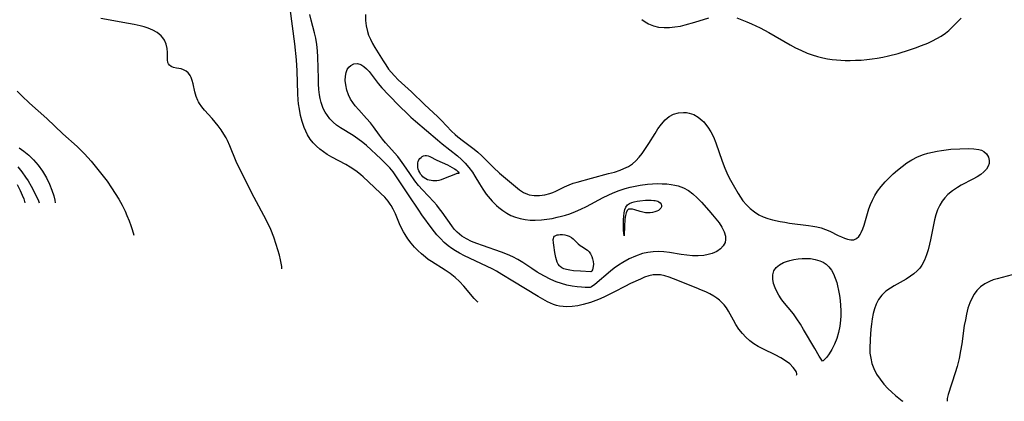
# Model space of a CAD drawing. Header units: inches. Extents: x 1073367 to 1082519, y 1569854 to 1574957.
# Tile 342 of 565: x 1081706 to 1082003, y 1569934 to 1570049. Entities that reach past the tile are written whole.
import ezdxf

# ---------------------------------------------------------------- set-up
doc = ezdxf.new("R2010")
doc.units = ezdxf.units.IN
doc.header["$MEASUREMENT"] = 0
doc.layers.add('CGG_CurvaNivelLidar_v1', color=7, linetype='Continuous', lineweight=30, true_color=0x008008)

msp = doc.modelspace()

# ---------------------------------------------------------------- linework, layer by layer
at = {"layer": 'CGG_CurvaNivelLidar_v1'}
for points in [[(1081844.3862, 1569963.5, 79), (1081844.1868, 1569963.589, 79), (1081843.7717, 1569963.9434, 79), (1081843.1835, 1569964.5422, 79), (1081840.0656, 1569968.2512, 79), (1081838.7128, 1569969.7179, 79), (1081837.4502, 1569970.9031, 79), (1081835.9701, 1569972.0786, 79), (1081834.435, 1569973.1343, 79), (1081830.2411, 1569975.7322, 79), (1081829.3229, 1569976.3868, 79), (1081828.4272, 1569977.0832, 79), (1081827.2786, 1569978.0407, 79), (1081826.1686, 1569979.0506, 79), (1081825.1149, 1569980.1206, 79), (1081824.0883, 1569981.3124, 79), (1081823.1425, 1569982.5669, 79), (1081822.2795, 1569983.8733, 79), (1081821.782, 1569984.719, 79), (1081821.3247, 1569985.5827, 79), (1081820.638, 1569987.0892, 79), (1081819.394, 1569990.1326, 79), (1081818.7114, 1569991.6048, 79), (1081818.118, 1569992.6704, 79), (1081817.83, 1569993.1251, 79), (1081817.1968, 1569994.0127, 79), (1081816.1516, 1569995.2218, 79), (1081815.0059, 1569996.346, 79), (1081812.9502, 1569998.1956, 79), (1081809.6205, 1570001.3578, 79), (1081808.8948, 1570001.9869, 79), (1081807.8588, 1570002.806, 79), (1081807.0679, 1570003.3681, 79), (1081805.7383, 1570004.2201, 79), (1081804.3622, 1570005.022, 79), (1081800.1346, 1570007.317, 79), (1081798.7565, 1570008.12, 79), (1081797.5982, 1570008.8754, 79), (1081796.4994, 1570009.694, 79), (1081795.4771, 1570010.5886, 79), (1081794.4906, 1570011.6352, 79), (1081793.6086, 1570012.7709, 79), (1081792.8313, 1570013.9848, 79), (1081792.2446, 1570015.096, 79), (1081791.7396, 1570016.2542, 79), (1081791.1389, 1570018.0364, 79), (1081790.6795, 1570019.8843, 79), (1081790.3329, 1570021.7782, 79), (1081790.1134, 1570023.4439, 79), (1081790.0041, 1570024.6599, 79), (1081789.9054, 1570026.4037, 79), (1081789.7142, 1570033.4012, 79), (1081789.4889, 1570036.7344, 79), (1081788.9539, 1570041.5666, 79), (1081787.5612, 1570052.1678, 79)], [(1081940.6216, 1569941.379, 78.5), (1081940.7449, 1569941.5726, 78.5), (1081940.7374, 1569941.9013, 78.5), (1081940.6113, 1569942.3045, 78.5), (1081940.3687, 1569942.7868, 78.5), (1081939.6654, 1569943.7642, 78.5), (1081938.6156, 1569944.8121, 78.5), (1081937.3559, 1569945.7529, 78.5), (1081935.8716, 1569946.6458, 78.5), (1081934.2354, 1569947.4997, 78.5), (1081930.6477, 1569949.2448, 78.5), (1081929.082, 1569950.0706, 78.5), (1081927.6998, 1569950.9163, 78.5), (1081926.5147, 1569951.7951, 78.5), (1081925.3526, 1569952.8582, 78.5), (1081924.2844, 1569954.0175, 78.5), (1081923.2481, 1569955.3156, 78.5), (1081922.3271, 1569956.6829, 78.5), (1081921.5696, 1569958.0382, 78.5), (1081920.1203, 1569960.7627, 78.5), (1081919.5063, 1569961.7257, 78.5), (1081918.8193, 1569962.6339, 78.5), (1081918.1164, 1569963.4019, 78.5), (1081917.3221, 1569964.1129, 78.5), (1081916.5208, 1569964.7109, 78.5), (1081915.6692, 1569965.2589, 78.5), (1081914.46, 1569965.9346, 78.5), (1081913.1959, 1569966.5548, 78.5), (1081911.8925, 1569967.1328, 78.5), (1081910.3255, 1569967.7754, 78.5), (1081903.45, 1569970.5312, 78.5), (1081902.1473, 1569971.0258, 78.5), (1081900.8543, 1569971.4298, 78.5), (1081899.5608, 1569971.6927, 78.5), (1081898.8312, 1569971.7581, 78.5), (1081898.1662, 1569971.7582, 78.5), (1081897.2967, 1569971.6736, 78.5), (1081896.0145, 1569971.395, 78.5), (1081894.7322, 1569970.9751, 78.5), (1081893.4445, 1569970.4569, 78.5), (1081890.4602, 1569969.0878, 78.5), (1081888.771, 1569968.2391, 78.5), (1081885.6289, 1569966.538, 78.5), (1081884.0346, 1569965.7372, 78.5), (1081882.4107, 1569964.9898, 78.5), (1081880.7664, 1569964.2982, 78.5), (1081878.3279, 1569963.3993, 78.5), (1081876.1424, 1569962.7634, 78.5), (1081874.4856, 1569962.4017, 78.5), (1081872.8358, 1569962.1633, 78.5), (1081871.2033, 1569962.0771, 78.5), (1081870.0846, 1569962.1258, 78.5), (1081868.9859, 1569962.2742, 78.5), (1081868.0523, 1569962.4898, 78.5), (1081867.1421, 1569962.7849, 78.5), (1081866.2285, 1569963.1666, 78.5), (1081865.326, 1569963.6065, 78.5), (1081863.9335, 1569964.3507, 78.5), (1081862.5284, 1569965.1541, 78.5), (1081854.8592, 1569969.7814, 78.5), (1081851.5718, 1569971.8058, 78.5), (1081849.9089, 1569972.7861, 78.5), (1081848.8079, 1569973.3937, 78.5), (1081846.92, 1569974.3557, 78.5), (1081840.3066, 1569977.4763, 78.5), (1081838.7771, 1569978.2634, 78.5), (1081837.5799, 1569978.9503, 78.5), (1081836.4257, 1569979.6942, 78.5), (1081835.3241, 1569980.5051, 78.5), (1081834.1222, 1569981.5387, 78.5), (1081832.9942, 1569982.6591, 78.5), (1081831.9312, 1569983.8507, 78.5), (1081830.5218, 1569985.618, 78.5), (1081827.3861, 1569989.8672, 78.5), (1081826.4146, 1569991.2606, 78.5), (1081823.2916, 1569995.9395, 78.5), (1081819.7494, 1570001.3878, 78.5), (1081818.6512, 1570002.8878, 78.5), (1081817.6878, 1570004.0457, 78.5), (1081816.8146, 1570004.9834, 78.5), (1081814.9682, 1570006.7724, 78.5), (1081810.5859, 1570010.7737, 78.5), (1081809.5014, 1570011.7068, 78.5), (1081808.0399, 1570012.8565, 78.5), (1081806.6114, 1570013.8298, 78.5), (1081802.796, 1570016.145, 78.5), (1081801.5974, 1570016.9781, 78.5), (1081800.528, 1570017.8682, 78.5), (1081799.5621, 1570018.8558, 78.5), (1081798.7983, 1570019.8286, 78.5), (1081798.1353, 1570020.8751, 78.5), (1081797.5759, 1570021.9872, 78.5), (1081797.214, 1570022.897, 78.5), (1081796.9169, 1570023.8385, 78.5), (1081796.6463, 1570024.9792, 78.5), (1081796.4463, 1570026.1505, 78.5), (1081796.2611, 1570027.7726, 78.5), (1081796.1464, 1570029.4269, 78.5), (1081796.0767, 1570031.1035, 78.5), (1081795.8816, 1570037.5375, 78.5), (1081795.7692, 1570039.4247, 78.5), (1081795.5845, 1570041.2989, 78.5), (1081795.2877, 1570043.2033, 78.5), (1081794.9326, 1570044.8425, 78.5), (1081793.9091, 1570048.7375, 78.5), (1081793.5004, 1570050.3645, 78.5)], [(1081810.2963, 1570050.362, 78.5), (1081810.3555, 1570048.6287, 78.5), (1081810.55, 1570046.9316, 78.5), (1081810.9017, 1570045.2881, 78.5), (1081811.2629, 1570044.1702, 78.5), (1081811.8186, 1570042.9027, 78.5), (1081812.4778, 1570041.6753, 78.5), (1081813.1967, 1570040.4649, 78.5), (1081815.6212, 1570036.4206, 78.5), (1081816.4366, 1570035.1515, 78.5), (1081817.3074, 1570033.9159, 78.5), (1081818.0543, 1570032.9628, 78.5), (1081819.0482, 1570031.8502, 78.5), (1081820.2351, 1570030.6774, 78.5), (1081824.2405, 1570027.0203, 78.5), (1081828.1803, 1570023.23, 78.5), (1081832.2162, 1570019.4292, 78.5), (1081833.2734, 1570018.3855, 78.5), (1081836.3666, 1570015.1863, 78.5), (1081837.4463, 1570014.1497, 78.5), (1081838.2959, 1570013.3985, 78.5), (1081839.9282, 1570012.0927, 78.5), (1081843.1767, 1570009.7028, 78.5), (1081844.2557, 1570008.8401, 78.5), (1081845.4807, 1570007.7315, 78.5), (1081849.0062, 1570004.1821, 78.5), (1081850.8463, 1570002.4795, 78.5), (1081855.6429, 1569998.3907, 78.5), (1081856.8467, 1569997.4495, 78.5), (1081858.0739, 1569996.6464, 78.5), (1081859.3568, 1569996.0524, 78.5), (1081859.8585, 1569995.899, 78.5), (1081861.3641, 1569995.6544, 78.5), (1081862.9264, 1569995.6621, 78.5), (1081864.5113, 1569995.8848, 78.5), (1081866.0861, 1569996.3024, 78.5), (1081866.9982, 1569996.6352, 78.5), (1081867.8942, 1569997.0213, 78.5), (1081870.5311, 1569998.3393, 78.5), (1081871.884, 1569998.9552, 78.5), (1081873.0799, 1569999.3937, 78.5), (1081874.3176, 1569999.7747, 78.5), (1081878.6688, 1570000.9756, 78.5), (1081883.8145, 1570002.2977, 78.5), (1081885.6003, 1570002.7936, 78.5), (1081887.3334, 1570003.3696, 78.5), (1081888.4727, 1570003.8328, 78.5), (1081889.8066, 1570004.5011, 78.5), (1081891.0432, 1570005.3079, 78.5), (1081892.104, 1570006.2189, 78.5), (1081893.0754, 1570007.2533, 78.5), (1081893.9764, 1570008.382, 78.5), (1081895.0128, 1570009.8639, 78.5), (1081895.9968, 1570011.4075, 78.5), (1081897.8693, 1570014.4601, 78.5), (1081898.7598, 1570015.8305, 78.5), (1081899.7929, 1570017.2665, 78.5), (1081900.8988, 1570018.537, 78.5), (1081902.1228, 1570019.5603, 78.5), (1081903.5034, 1570020.2671, 78.5), (1081904.9898, 1570020.6742, 78.5), (1081906.5218, 1570020.8089, 78.5), (1081907.3552, 1570020.7677, 78.5), (1081908.1785, 1570020.6321, 78.5), (1081909.5739, 1570020.1463, 78.5), (1081910.8993, 1570019.3853, 78.5), (1081912.1316, 1570018.393, 78.5), (1081912.6108, 1570017.9175, 78.5), (1081912.8717, 1570017.6326, 78.5), (1081913.8736, 1570016.3505, 78.5), (1081914.7586, 1570014.9281, 78.5), (1081915.5278, 1570013.3954, 78.5), (1081916.2338, 1570011.6543, 78.5), (1081918.1563, 1570006.0755, 78.5), (1081918.9607, 1570003.959, 78.5), (1081919.9173, 1570001.8441, 78.5), (1081920.6696, 1570000.3752, 78.5), (1081921.4582, 1569998.936, 78.5), (1081922.9643, 1569996.3511, 78.5), (1081923.6892, 1569995.2139, 78.5), (1081924.4667, 1569994.1304, 78.5), (1081925.5183, 1569992.8992, 78.5), (1081926.6698, 1569991.7778, 78.5), (1081927.9319, 1569990.7592, 78.5), (1081929.2936, 1569989.8926, 78.5), (1081930.5953, 1569989.2719, 78.5), (1081931.968, 1569988.769, 78.5), (1081933.3945, 1569988.354, 78.5), (1081935.6777, 1569987.8407, 78.5), (1081937.0969, 1569987.5921, 78.5), (1081938.5302, 1569987.3802, 78.5), (1081944.2907, 1569986.6638, 78.5), (1081945.5765, 1569986.4565, 78.5), (1081946.8362, 1569986.2038, 78.5), (1081948.0615, 1569985.8929, 78.5), (1081949.4289, 1569985.4469, 78.5), (1081950.7258, 1569984.9175, 78.5), (1081953.2543, 1569983.656, 78.5), (1081954.2266, 1569983.1934, 78.5), (1081955.1669, 1569982.7986, 78.5), (1081956.0601, 1569982.4904, 78.5), (1081957.0482, 1569982.2756, 78.5), (1081957.9506, 1569982.3103, 78.5), (1081958.7518, 1569982.6608, 78.5), (1081959.4547, 1569983.2973, 78.5), (1081959.8717, 1569983.8749, 78.5), (1081960.2413, 1569984.548, 78.5), (1081960.6859, 1569985.5957, 78.5), (1081961.0776, 1569986.7553, 78.5), (1081962.0912, 1569990.3005, 78.5), (1081962.5196, 1569991.6223, 78.5), (1081963.018, 1569992.9391, 78.5), (1081963.6447, 1569994.3266, 78.5), (1081964.3662, 1569995.6783, 78.5), (1081965.1806, 1569996.9831, 78.5), (1081966.2624, 1569998.4547, 78.5), (1081967.4504, 1569999.8494, 78.5), (1081968.7241, 1570001.1692, 78.5), (1081969.8832, 1570002.2579, 78.5), (1081971.1606, 1570003.3884, 78.5), (1081972.5485, 1570004.5017, 78.5), (1081974.002, 1570005.5348, 78.5), (1081975.5214, 1570006.4701, 78.5), (1081977.2381, 1570007.3462, 78.5), (1081979.0277, 1570008.0677, 78.5), (1081980.4009, 1570008.4958, 78.5), (1081981.802, 1570008.8434, 78.5), (1081983.2222, 1570009.1245, 78.5), (1081984.5184, 1570009.3311, 78.5), (1081985.9431, 1570009.5148, 78.5), (1081987.3625, 1570009.6593, 78.5), (1081990.0756, 1570009.8357, 78.5), (1081992.5808, 1570009.8884, 78.5), (1081994.2425, 1570009.8433, 78.5), (1081995.7442, 1570009.6373, 78.5), (1081996.5481, 1570009.3908, 78.5), (1081997.2569, 1570009.037, 78.5), (1081998.1261, 1570008.2794, 78.5), (1081998.6984, 1570007.3287, 78.5), (1081998.9356, 1570006.2579, 78.5), (1081998.864, 1570005.4088, 78.5), (1081998.5802, 1570004.5604, 78.5), (1081998.0487, 1570003.6826, 78.5), (1081997.2926, 1570002.8537, 78.5), (1081996.3465, 1570002.0852, 78.5), (1081995.2645, 1570001.3717, 78.5), (1081994.0099, 1570000.6518, 78.5), (1081990.4353, 1569998.7759, 78.5), (1081989.3259, 1569998.1499, 78.5), (1081987.7895, 1569997.1554, 78.5), (1081986.391, 1569996.0161, 78.5), (1081985.4628, 1569995.0358, 78.5), (1081984.6506, 1569993.9578, 78.5), (1081983.958, 1569992.7933, 78.5), (1081983.3155, 1569991.3703, 78.5), (1081982.806, 1569989.8702, 78.5), (1081982.4148, 1569988.3824, 78.5), (1081982.0836, 1569986.8607, 78.5), (1081981.1916, 1569982.2784, 78.5), (1081980.9078, 1569980.9651, 78.5), (1081980.492, 1569979.3126, 78.5), (1081979.9969, 1569977.7161, 78.5), (1081979.3955, 1569976.199, 78.5), (1081978.5908, 1569974.6929, 78.5), (1081977.928, 1569973.7707, 78.5), (1081977.11, 1569972.8848, 78.5), (1081976.1383, 1569972.0448, 78.5), (1081975.0825, 1569971.2795, 78.5), (1081973.7693, 1569970.4461, 78.5), (1081970.1667, 1569968.4007, 78.5), (1081969.0834, 1569967.7394, 78.5), (1081967.7013, 1569966.7506, 78.5), (1081966.4839, 1569965.6172, 78.5), (1081965.4913, 1569964.3097, 78.5), (1081964.715, 1569962.8451, 78.5), (1081964.207, 1569961.4745, 78.5), (1081963.8221, 1569960.0307, 78.5), (1081963.5088, 1569958.3966, 78.5), (1081963.2933, 1569956.8522, 78.5), (1081963.1286, 1569955.2804, 78.5), (1081962.9096, 1569952.2427, 78.5), (1081962.8251, 1569949.3503, 78.5), (1081962.8704, 1569948.0633, 78.5), (1081963.0755, 1569946.5506, 78.5), (1081963.4637, 1569944.9735, 78.5), (1081964.0506, 1569943.3812, 78.5), (1081964.8848, 1569941.7409, 78.5), (1081965.8989, 1569940.1757, 78.5), (1081967.0378, 1569938.7226, 78.5), (1081968.2573, 1569937.3974, 78.5), (1081969.4685, 1569936.2378, 78.5), (1081970.5944, 1569935.2597, 78.5), (1081972.6139, 1569933.6449, 78.5), (1081972.7603, 1569933.5, 78.5)], [(1081785.0771, 1569973.5, 79.5), (1081784.9961, 1569974.2214, 79.5), (1081784.6054, 1569976.2686, 79.5), (1081784.2838, 1569977.66, 79.5), (1081783.8718, 1569979.2272, 79.5), (1081783.3643, 1569980.9181, 79.5), (1081782.5891, 1569983.1368, 79.5), (1081781.6816, 1569985.3752, 79.5), (1081780.6624, 1569987.5816, 79.5), (1081779.6116, 1569989.6406, 79.5), (1081777.3346, 1569993.7416, 79.5), (1081776.6221, 1569995.0805, 79.5), (1081772.2374, 1570003.8369, 79.5), (1081771.2594, 1570006.0141, 79.5), (1081769.3039, 1570010.7587, 79.5), (1081768.5924, 1570012.2948, 79.5), (1081768.1632, 1570013.1249, 79.5), (1081767.4995, 1570014.2756, 79.5), (1081766.6844, 1570015.5162, 79.5), (1081765.8093, 1570016.7078, 79.5), (1081764.8905, 1570017.854, 79.5), (1081763.9421, 1570018.9561, 79.5), (1081761.6374, 1570021.5191, 79.5), (1081760.8406, 1570022.4983, 79.5), (1081760.1328, 1570023.5035, 79.5), (1081759.8464, 1570023.9769, 79.5), (1081759.6034, 1570024.428, 79.5), (1081759.1083, 1570025.5795, 79.5), (1081758.7013, 1570027.0031, 79.5), (1081758.1986, 1570029.4545, 79.5), (1081757.9513, 1570030.4399, 79.5), (1081757.6295, 1570031.3514, 79.5), (1081757.3256, 1570031.9559, 79.5), (1081757.1086, 1570032.2923, 79.5), (1081756.7428, 1570032.7422, 79.5), (1081756.0812, 1570033.3127, 79.5), (1081755.3428, 1570033.7173, 79.5), (1081754.63, 1570033.9477, 79.5), (1081753.1816, 1570034.2134, 79.5), (1081752.312, 1570034.4099, 79.5), (1081751.5431, 1570034.7355, 79.5), (1081751.0511, 1570035.1312, 79.5), (1081750.7618, 1570035.5307, 79.5), (1081750.599, 1570035.9014, 79.5), (1081750.4429, 1570036.7, 79.5), (1081750.4267, 1570037.7612, 79.5), (1081750.4588, 1570038.9157, 79.5), (1081750.3966, 1570040.1323, 79.5), (1081750.1, 1570041.4281, 79.5), (1081749.5296, 1570042.6856, 79.5), (1081749.0994, 1570043.3237, 79.5), (1081748.5877, 1570043.9214, 79.5), (1081747.9795, 1570044.4888, 79.5), (1081747.2956, 1570044.9985, 79.5), (1081746.044, 1570045.6928, 79.5), (1081744.6495, 1570046.2545, 79.5), (1081743.4406, 1570046.6353, 79.5), (1081742.1775, 1570046.9671, 79.5), (1081740.4304, 1570047.3566, 79.5), (1081738.633, 1570047.7082, 79.5), (1081730.3038, 1570049.2212, 79.5)], [(1081893.8895, 1570048.929, 79), (1081894.8641, 1570048.2164, 79), (1081895.918, 1570047.615, 79), (1081897.3715, 1570046.9983, 79), (1081898.9115, 1570046.5931, 79), (1081900.626, 1570046.4242, 79), (1081902.2344, 1570046.4586, 79), (1081903.8748, 1570046.6335, 79), (1081905.5311, 1570046.9263, 79), (1081906.9508, 1570047.2554, 79), (1081909.8729, 1570048.0599, 79), (1081914.1869, 1570049.3536, 79)], [(1081922.614, 1570049.3596, 79), (1081924.1492, 1570048.8131, 79), (1081925.5869, 1570048.2277, 79), (1081927.0282, 1570047.5876, 79), (1081929.6313, 1570046.3305, 79), (1081932.2351, 1570044.9524, 79), (1081938.6903, 1570041.2229, 79), (1081940.2962, 1570040.3674, 79), (1081941.9295, 1570039.5761, 79), (1081943.8445, 1570038.7612, 79), (1081945.4175, 1570038.19, 79), (1081947.0135, 1570037.6975, 79), (1081948.6303, 1570037.2897, 79), (1081950.005, 1570037.0188, 79), (1081951.3912, 1570036.8141, 79), (1081952.7038, 1570036.6805, 79), (1081955.3463, 1570036.5441, 79), (1081956.9222, 1570036.5234, 79), (1081958.5003, 1570036.551, 79), (1081960.2134, 1570036.6437, 79), (1081961.9255, 1570036.7909, 79), (1081963.4954, 1570036.9663, 79), (1081965.0604, 1570037.1884, 79), (1081966.7825, 1570037.5002, 79), (1081968.4944, 1570037.8752, 79), (1081971.4216, 1570038.6443, 79), (1081974.8013, 1570039.6872, 79), (1081976.6389, 1570040.3181, 79), (1081978.4502, 1570040.991, 79), (1081980.3492, 1570041.7683, 79), (1081981.7532, 1570042.4121, 79), (1081983.1138, 1570043.1126, 79), (1081984.4199, 1570043.8808, 79), (1081985.6574, 1570044.7312, 79), (1081986.6612, 1570045.5427, 79), (1081987.4629, 1570046.2785, 79), (1081990.3986, 1570049.3063, 79)], [(1081704.9988, 1570027.1993, 79.5), (1081706.4031, 1570025.8206, 79.5), (1081708.7066, 1570023.6527, 79.5), (1081713.9353, 1570018.925, 79.5), (1081718.7828, 1570014.3591, 79.5), (1081723.1358, 1570010.4583, 79.5), (1081724.3497, 1570009.3121, 79.5), (1081725.3915, 1570008.2611, 79.5), (1081727.3829, 1570006.0715, 79.5), (1081729.4432, 1570003.5615, 79.5), (1081732.1683, 1569999.9956, 79.5), (1081733.5542, 1569998.004, 79.5), (1081734.6502, 1569996.32, 79.5), (1081735.7229, 1569994.5535, 79.5), (1081736.7273, 1569992.7489, 79.5), (1081737.6223, 1569990.9522, 79.5), (1081738.1862, 1569989.6871, 79.5), (1081738.845, 1569988.0844, 79.5), (1081739.3894, 1569986.6452, 79.5), (1081739.8192, 1569985.4105, 79.5), (1081740.3216, 1569983.7556, 79.5)], [(1081705.5996, 1570010.0932, 79), (1081707.0652, 1570009.1204, 79), (1081708.5667, 1570007.8616, 79), (1081709.9794, 1570006.4536, 79), (1081711.3509, 1570004.8502, 79), (1081712.6734, 1570003.0034, 79), (1081713.8267, 1570001.0737, 79), (1081714.7764, 1569999.1551, 79), (1081715.5037, 1569997.3497, 79), (1081716.0481, 1569995.6231, 79), (1081716.368, 1569994.3201, 79), (1081716.5029, 1569993.5, 79)], [(1081705.2457, 1570004.3759, 78.5), (1081706.4474, 1570002.8595, 78.5), (1081707.5523, 1570001.2855, 78.5), (1081708.3108, 1570000.0886, 78.5), (1081709.2365, 1569998.4967, 78.5), (1081710.6428, 1569995.8214, 78.5), (1081711.4528, 1569994.0706, 78.5), (1081711.6543, 1569993.5, 78.5)], [(1081705.0484, 1569998.9974, 78), (1081705.9515, 1569997.1857, 78), (1081706.5517, 1569995.7925, 78), (1081706.9818, 1569994.6597, 78), (1081707.3379, 1569993.5, 78)], [(1082005.8278, 1569971.7528, 79), (1082001.3432, 1569970.5323, 79), (1082000.1617, 1569970.1787, 79), (1081999.0029, 1569969.7455, 79), (1081997.6107, 1569969.0172, 79), (1081996.3245, 1569968.0882, 79), (1081995.1819, 1569966.9678, 79), (1081994.3366, 1569965.8456, 79), (1081993.623, 1569964.6053, 79), (1081993.0359, 1569963.2696, 79), (1081992.4992, 1569961.6121, 79), (1081992.0688, 1569959.8796, 79), (1081991.7031, 1569958.1392, 79), (1081991.3941, 1569956.3626, 79), (1081990.6633, 1569950.8519, 79), (1081990.2806, 1569948.71, 79), (1081989.7878, 1569946.4136, 79), (1081989.2066, 1569944.0639, 79), (1081988.6508, 1569942.0759, 79), (1081986.5301, 1569935.5334, 79), (1081986.2351, 1569934.3334, 79), (1081986.1685, 1569933.7184, 79), (1081986.2417, 1569933.5, 79)]]:
    msp.add_polyline3d(points, dxfattribs=at)
for points in [[(1081878.5, 1569967.9928, 78), (1081878.2759, 1569967.9405, 78), (1081877.6739, 1569967.9049, 78), (1081876.7475, 1569967.9021, 78), (1081875.6707, 1569967.9461, 78), (1081874.3346, 1569968.0637, 78), (1081872.845, 1569968.2769, 78), (1081871.2514, 1569968.608, 78), (1081869.6157, 1569969.07, 78), (1081867.9652, 1569969.6555, 78), (1081866.3368, 1569970.3435, 78), (1081864.2076, 1569971.4049, 78), (1081862.2673, 1569972.5322, 78), (1081860.5952, 1569973.6425, 78), (1081859.4464, 1569974.4523, 78), (1081857.9358, 1569975.4431, 78), (1081856.4105, 1569976.327, 78), (1081854.8351, 1569977.1315, 78), (1081853.2172, 1569977.8574, 78), (1081851.4147, 1569978.5656, 78), (1081845.7144, 1569980.5611, 78), (1081844.0321, 1569981.1749, 78), (1081842.4023, 1569981.8402, 78), (1081840.8517, 1569982.5983, 78), (1081839.4736, 1569983.4517, 78), (1081838.7844, 1569983.9767, 78), (1081838.0368, 1569984.6484, 78), (1081837.187, 1569985.5592, 78), (1081836.4009, 1569986.5395, 78), (1081833.5158, 1569990.6532, 78), (1081832.7217, 1569991.7045, 78), (1081831.8912, 1569992.73, 78), (1081830.9628, 1569993.7888, 78), (1081827.517, 1569997.4099, 78), (1081826.3639, 1569998.7444, 78), (1081825.2649, 1570000.1297, 78), (1081823.6886, 1570002.3542, 78), (1081821.9689, 1570004.9781, 78), (1081820.9506, 1570006.4276, 78), (1081820.1045, 1570007.484, 78), (1081816.3962, 1570011.6206, 78), (1081815.4403, 1570012.7711, 78), (1081814.5261, 1570013.9523, 78), (1081812.7378, 1570016.4211, 78), (1081811.816, 1570017.6283, 78), (1081810.6776, 1570018.9662, 78), (1081808.3154, 1570021.5458, 78), (1081807.2171, 1570022.8263, 78), (1081806.4827, 1570023.8085, 78), (1081805.8382, 1570024.8326, 78), (1081805.1957, 1570026.1468, 78), (1081804.7119, 1570027.5017, 78), (1081804.3425, 1570029.0963, 78), (1081804.2014, 1570030.4431, 78), (1081804.2365, 1570031.7256, 78), (1081804.467, 1570032.9005, 78), (1081804.8146, 1570033.747, 78), (1081805.2921, 1570034.4641, 78), (1081805.8832, 1570035.0228, 78), (1081806.8366, 1570035.4778, 78), (1081807.8907, 1570035.548, 78), (1081808.8774, 1570035.2533, 78), (1081809.8483, 1570034.6611, 78), (1081810.6386, 1570033.9671, 78), (1081811.4014, 1570033.137, 78), (1081812.2956, 1570032.0111, 78), (1081814.1529, 1570029.5587, 78), (1081815.2325, 1570028.2778, 78), (1081817.2865, 1570026.0728, 78), (1081820.7027, 1570022.6199, 78), (1081822.9122, 1570020.4559, 78), (1081824.0457, 1570019.4047, 78), (1081825.4389, 1570018.1819, 78), (1081832.134, 1570012.5015, 78), (1081833.5555, 1570011.3207, 78), (1081838.0988, 1570007.6668, 78), (1081839.3136, 1570006.6011, 78), (1081840.4561, 1570005.4752, 78), (1081841.6094, 1570004.1374, 78), (1081842.648, 1570002.7117, 78), (1081843.3753, 1570001.5681, 78), (1081844.7683, 1569999.2308, 78), (1081845.7747, 1569997.6504, 78), (1081846.8502, 1569996.1181, 78), (1081848.0011, 1569994.6573, 78), (1081848.6111, 1569993.9613, 78), (1081849.2119, 1569993.3361, 78), (1081849.9277, 1569992.662, 78), (1081850.6748, 1569992.0243, 78), (1081851.8285, 1569991.152, 78), (1081853.0403, 1569990.3718, 78), (1081854.3101, 1569989.7009, 78), (1081855.6985, 1569989.1354, 78), (1081857.1394, 1569988.7089, 78), (1081858.6217, 1569988.424, 78), (1081860.1176, 1569988.284, 78), (1081861.6363, 1569988.2626, 78), (1081863.5925, 1569988.3717, 78), (1081865.1641, 1569988.5471, 78), (1081866.7367, 1569988.791, 78), (1081868.3039, 1569989.1016, 78), (1081869.582, 1569989.4084, 78), (1081870.8488, 1569989.765, 78), (1081872.1006, 1569990.1764, 78), (1081873.7984, 1569990.838, 78), (1081875.4674, 1569991.5846, 78), (1081877.114, 1569992.3891, 78), (1081882.2255, 1569995.0979, 78), (1081883.7175, 1569995.8413, 78), (1081885.2342, 1569996.5264, 78), (1081887.0066, 1569997.2128, 78), (1081888.815, 1569997.793, 78), (1081890.3216, 1569998.1906, 78), (1081891.8425, 1569998.524, 78), (1081893.3725, 1569998.7991, 78), (1081895.6401, 1569999.1005, 78), (1081897.1315, 1569999.225, 78), (1081898.6139, 1569999.2815, 78), (1081900.0316, 1569999.2636, 78), (1081901.4278, 1569999.1766, 78), (1081902.7942, 1569999.0222, 78), (1081903.8687, 1569998.8432, 78), (1081904.9148, 1569998.5917, 78), (1081906.5062, 1569997.9969, 78), (1081907.999, 1569997.1669, 78), (1081909.3371, 1569996.1565, 78), (1081910.5965, 1569994.9959, 78), (1081911.8823, 1569993.6643, 78), (1081914.1598, 1569991.1472, 78), (1081915.2607, 1569989.8716, 78), (1081916.2896, 1569988.6274, 78), (1081917.2383, 1569987.3886, 78), (1081918.0647, 1569986.155, 78), (1081918.7872, 1569984.7615, 78), (1081919.1866, 1569983.3941, 78), (1081919.2285, 1569982.4344, 78), (1081919.0512, 1569981.5212, 78), (1081918.5108, 1569980.4673, 78), (1081917.6737, 1569979.5522, 78), (1081916.5277, 1569978.7556, 78), (1081915.1742, 1569978.1572, 78), (1081913.9617, 1569977.8293, 78), (1081912.6704, 1569977.6148, 78), (1081910.9546, 1569977.4701, 78), (1081909.1822, 1569977.476, 78), (1081907.4982, 1569977.6281, 78), (1081905.798, 1569977.8772, 78), (1081902.2053, 1569978.4695, 78), (1081900.5472, 1569978.6701, 78), (1081898.8932, 1569978.7558, 78), (1081897.2761, 1569978.6854, 78), (1081895.6715, 1569978.473, 78), (1081894.0699, 1569978.1282, 78), (1081891.9199, 1569977.3995, 78), (1081890.013, 1569976.537, 78), (1081888.0927, 1569975.4791, 78), (1081886.7819, 1569974.6423, 78), (1081885.5254, 1569973.7461, 78), (1081884.4055, 1569972.8672, 78), (1081879.7061, 1569968.8478, 78), (1081878.6675, 1569968.0501, 78)], [(1081838.5, 1570002.3171, 77.5), (1081838.4599, 1570002.3718, 77.5), (1081838.3263, 1570002.3824, 77.5), (1081837.9858, 1570002.3166, 77.5), (1081837.4993, 1570002.1618, 77.5), (1081833.9144, 1570000.727, 77.5), (1081833.1721, 1570000.4645, 77.5), (1081832.49, 1570000.2665, 77.5), (1081831.8795, 1570000.1513, 77.5), (1081831.2999, 1570000.1081, 77.5), (1081830.7216, 1570000.1227, 77.5), (1081830.1503, 1570000.1896, 77.5), (1081829.5926, 1570000.3081, 77.5), (1081829.056, 1570000.4818, 77.5), (1081828.5501, 1570000.7187, 77.5), (1081828.1087, 1570001.0065, 77.5), (1081827.7032, 1570001.3481, 77.5), (1081827.3345, 1570001.7337, 77.5), (1081827.0066, 1570002.1565, 77.5), (1081826.7171, 1570002.6252, 77.5), (1081826.4783, 1570003.1198, 77.5), (1081826.2947, 1570003.6326, 77.5), (1081826.1785, 1570004.1218, 77.5), (1081826.1152, 1570004.6128, 77.5), (1081826.1058, 1570005.0968, 77.5), (1081826.1549, 1570005.5648, 77.5), (1081826.2708, 1570006.0065, 77.5), (1081826.4843, 1570006.4529, 77.5), (1081826.7711, 1570006.8507, 77.5), (1081827.1131, 1570007.1944, 77.5), (1081827.4963, 1570007.4739, 77.5), (1081827.9104, 1570007.6739, 77.5), (1081828.3483, 1570007.7729, 77.5), (1081828.8059, 1570007.7534, 77.5), (1081829.2783, 1570007.6372, 77.5), (1081829.7633, 1570007.4517, 77.5), (1081831.8729, 1570006.4127, 77.5), (1081835.1069, 1570004.9595, 77.5), (1081836.5617, 1570004.1944, 77.5), (1081837.2133, 1570003.797, 77.5), (1081837.767, 1570003.4059, 77.5), (1081838.1904, 1570003.0357, 77.5), (1081838.3909, 1570002.8042, 77.5), (1081838.5354, 1570002.5419, 77.5), (1081838.5553, 1570002.3931, 77.5)], [(1081888.5, 1569983.4719, 77.5), (1081888.3774, 1569985.1263, 77.5), (1081888.3178, 1569987.1727, 77.5), (1081888.3316, 1569988.3064, 77.5), (1081888.3928, 1569989.4356, 77.5), (1081888.5164, 1569990.5001, 77.5), (1081888.7185, 1569991.4388, 77.5), (1081889.0154, 1569992.1899, 77.5), (1081889.5311, 1569992.8524, 77.5), (1081890.1427, 1569993.2796, 77.5), (1081890.8405, 1569993.5871, 77.5), (1081891.6136, 1569993.8208, 77.5), (1081892.4375, 1569993.9992, 77.5), (1081893.2933, 1569994.1343, 77.5), (1081895.0391, 1569994.2959, 77.5), (1081895.9014, 1569994.3222, 77.5), (1081896.737, 1569994.3051, 77.5), (1081897.5281, 1569994.2338, 77.5), (1081897.9416, 1569994.165, 77.5), (1081898.695, 1569993.9448, 77.5), (1081899.0217, 1569993.7862, 77.5), (1081899.4447, 1569993.4676, 77.5), (1081899.7287, 1569993.0823, 77.5), (1081899.8463, 1569992.6866, 77.5), (1081899.8265, 1569992.2788, 77.5), (1081899.6694, 1569991.8884, 77.5), (1081899.3526, 1569991.5198, 77.5), (1081898.9099, 1569991.2031, 77.5), (1081898.3713, 1569990.9393, 77.5), (1081897.7732, 1569990.7345, 77.5), (1081897.1256, 1569990.583, 77.5), (1081896.4448, 1569990.4866, 77.5), (1081895.7448, 1569990.4504, 77.5), (1081895.038, 1569990.4828, 77.5), (1081894.1805, 1569990.6211, 77.5), (1081893.3386, 1569990.8352, 77.5), (1081891.7435, 1569991.3264, 77.5), (1081891.0189, 1569991.5184, 77.5), (1081890.3714, 1569991.6075, 77.5), (1081889.8327, 1569991.5282, 77.5), (1081889.4322, 1569991.1726, 77.5), (1081889.1351, 1569990.5049, 77.5), (1081888.9245, 1569989.6053, 77.5), (1081888.7829, 1569988.5555, 77.5), (1081888.6411, 1569986.3253, 77.5), (1081888.569, 1569983.804, 77.5), (1081888.5288, 1569983.4881, 77.5)], [(1081878.5, 1569972.6608, 77.5), (1081875.3516, 1569972.7808, 77.5), (1081873.1746, 1569972.9716, 77.5), (1081872.1099, 1569973.1202, 77.5), (1081871.1362, 1569973.3134, 77.5), (1081870.3109, 1569973.559, 77.5), (1081869.6732, 1569973.8668, 77.5), (1081869.1495, 1569974.2663, 77.5), (1081868.9868, 1569974.4397, 77.5), (1081868.6221, 1569974.9714, 77.5), (1081868.3321, 1569975.5877, 77.5), (1081868.0957, 1569976.2634, 77.5), (1081867.8978, 1569976.979, 77.5), (1081867.5792, 1569978.4705, 77.5), (1081867.2354, 1569980.6745, 77.5), (1081867.1599, 1569981.3495, 77.5), (1081867.107, 1569982.381, 77.5), (1081867.1473, 1569982.7485, 77.5), (1081867.2604, 1569983.0661, 77.5), (1081867.5092, 1569983.3684, 77.5), (1081867.8654, 1569983.6026, 77.5), (1081868.3038, 1569983.7722, 77.5), (1081868.6691, 1569983.8564, 77.5), (1081869.1936, 1569983.914, 77.5), (1081869.8734, 1569983.9006, 77.5), (1081870.5748, 1569983.8042, 77.5), (1081871.276, 1569983.6305, 77.5), (1081871.9562, 1569983.3775, 77.5), (1081872.5933, 1569983.0359, 77.5), (1081873.1537, 1569982.6145, 77.5), (1081873.6741, 1569982.1311, 77.5), (1081874.6818, 1569981.1091, 77.5), (1081875.2129, 1569980.6332, 77.5), (1081875.75, 1569980.2382, 77.5), (1081877.4312, 1569979.1568, 77.5), (1081877.9492, 1569978.6629, 77.5), (1081878.389, 1569978.0393, 77.5), (1081878.7438, 1569977.3125, 77.5), (1081879.0072, 1569976.5241, 77.5), (1081879.173, 1569975.7152, 77.5), (1081879.2368, 1569974.9267, 77.5), (1081879.1978, 1569974.1983, 77.5), (1081879.1009, 1569973.6916, 77.5), (1081878.9641, 1569973.266, 77.5), (1081878.8082, 1569972.9402, 77.5), (1081878.6161, 1569972.6948, 77.5)], [(1081948.5, 1569945.5984, 78), (1081947.5087, 1569947.1748, 78), (1081946.1595, 1569949.4182, 78), (1081942.8095, 1569955.2354, 78), (1081941.8453, 1569956.8206, 78), (1081940.7513, 1569958.4626, 78), (1081939.6923, 1569959.9066, 78), (1081936.5579, 1569963.7306, 78), (1081935.9831, 1569964.492, 78), (1081935.2826, 1569965.5591, 78), (1081934.6776, 1569966.6567, 78), (1081934.174, 1569967.7696, 78), (1081933.7358, 1569969.0529, 78), (1081933.4632, 1569970.4269, 78), (1081933.4504, 1569971.7275, 78), (1081933.7652, 1569972.9045, 78), (1081934.4583, 1569973.9066, 78), (1081935.461, 1569974.7439, 78), (1081936.6932, 1569975.4182, 78), (1081937.6241, 1569975.778, 78), (1081938.6143, 1569976.0684, 78), (1081939.8656, 1569976.3373, 78), (1081941.1563, 1569976.5259, 78), (1081942.3908, 1569976.6329, 78), (1081943.6259, 1569976.6659, 78), (1081944.846, 1569976.6139, 78), (1081946.3199, 1569976.4058, 78), (1081947.7097, 1569976.0007, 78), (1081948.7064, 1569975.522, 78), (1081949.6145, 1569974.9028, 78), (1081950.4684, 1569974.0993, 78), (1081951.1987, 1569973.1648, 78), (1081951.8514, 1569972.0151, 78), (1081952.3778, 1569970.7605, 78), (1081952.805, 1569969.4278, 78), (1081953.0696, 1569968.4051, 78), (1081953.3796, 1569966.9538, 78), (1081953.6339, 1569965.4695, 78), (1081953.836, 1569963.9622, 78), (1081953.984, 1569962.4625, 78), (1081954.082, 1569960.9519, 78), (1081954.0757, 1569959.3064, 78), (1081953.9838, 1569958.0103, 78), (1081953.7359, 1569956.1605, 78), (1081953.3413, 1569954.2853, 78), (1081952.7954, 1569952.4545, 78), (1081952.1097, 1569950.7383, 78), (1081951.3307, 1569949.191, 78), (1081950.5169, 1569947.8673, 78), (1081949.7788, 1569946.8668, 78), (1081949.1451, 1569946.1357, 78), (1081948.6939, 1569945.7013, 78)]]:
    msp.add_polyline3d(points, close=True, dxfattribs=at)

doc.saveas('drawing.dxf')
